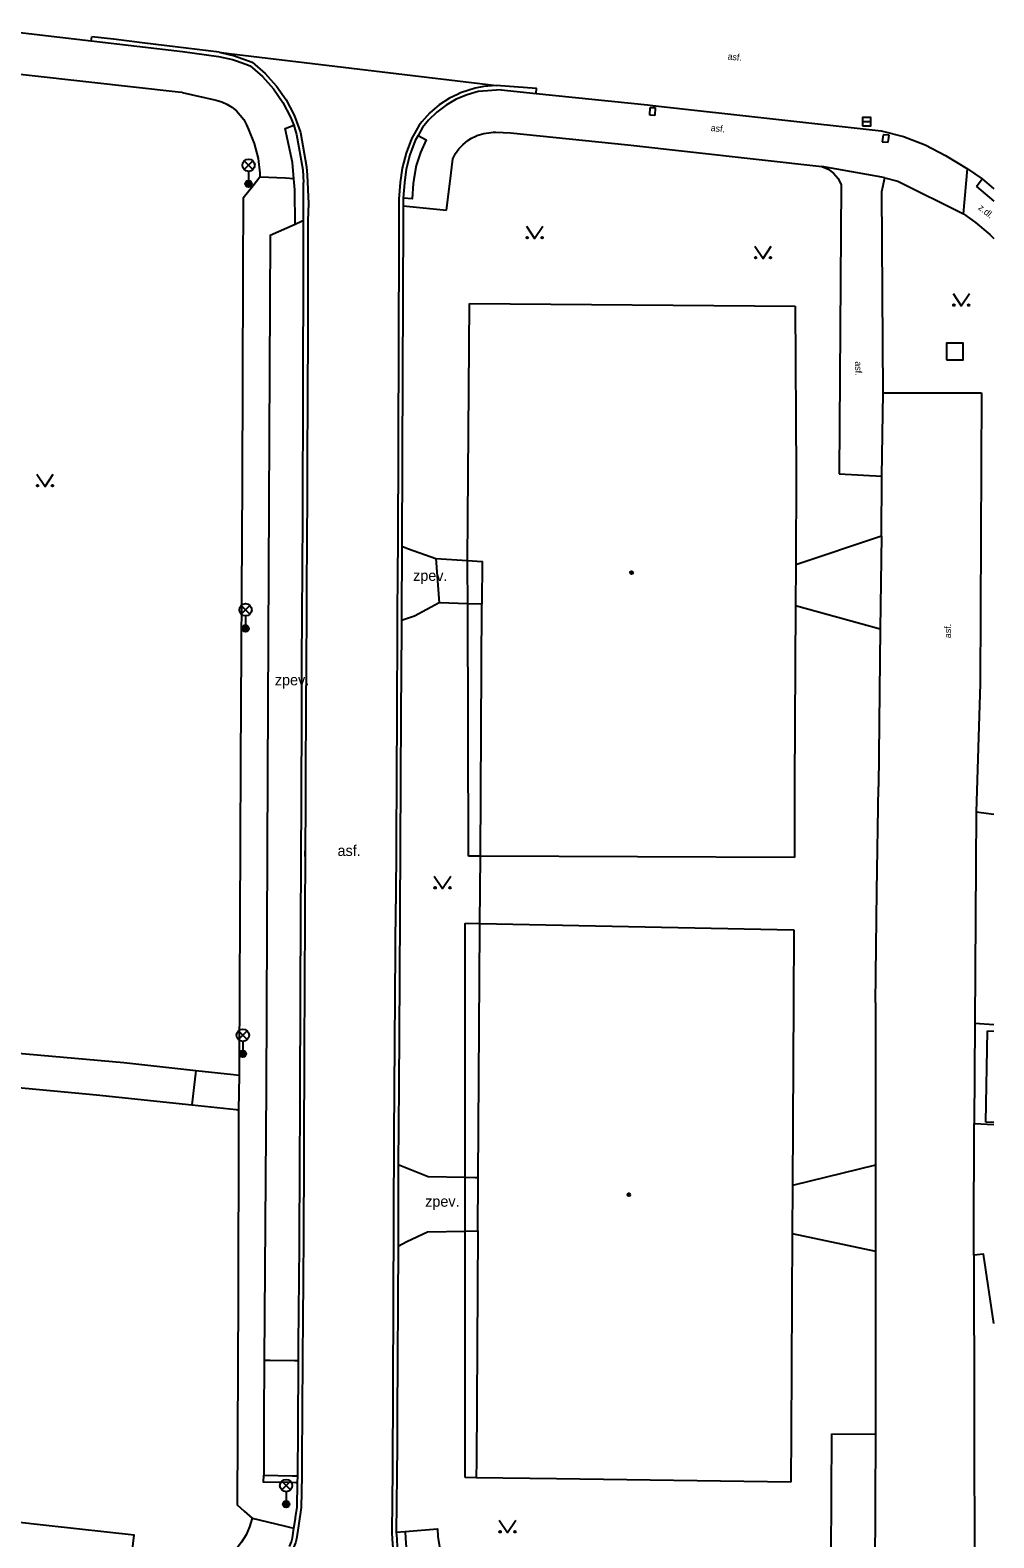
# Model space of a CAD drawing. Extents: x -595546 to -593986, y -1160845 to -1159202.
# Drawn here: x -594049.1 to -593990.8, y -1159749.8 to -1159658.7 of the extents above; entities that cross this region are included whole.
import ezdxf

# ---------------------------------------------------------------- set-up
doc = ezdxf.new("R2010")
doc.units = 0
for name, color, linetype in [('Level 26', 7, 'Continuous'), ('Level 27', 7, 'Continuous'), ('Level 33', 7, 'Continuous'), ('Level 36', 7, 'Continuous'), ('Level 39', 7, 'Continuous'), ('Specificka linie pasportu komunikaci', 7, 'Continuous'), ('TM - budovy zdene_ betonove - VP', 7, 'Continuous'), ('TM - chodniky - VP', 7, 'Continuous'), ('TM - komunikace - VP', 7, 'Continuous'), ('TM - letecke snimky - pomocna linie', 7, 'Continuous'), ('TM - popis povrchu', 7, 'Continuous'), ('TM - rozhrani mezi zpev. plochami mezi sebou - VP', 7, 'Continuous'), ('TM - rozhrani ploch obecne - VN', 7, 'Continuous'), ('TM - rozhrani ploch obecne - VP', 7, 'Continuous')]:
    doc.layers.add(name, color=color, linetype=linetype)

msp = doc.modelspace()

# ---------------------------------------------------------------- linework, layer by layer
at = {"layer": 'Level 26'}
msp.add_lwpolyline([(-593993.7, -1159678.58), (-593992.7, -1159678.58), (-593992.7, -1159677.58), (-593993.7, -1159677.58)], close=True, dxfattribs=at)
at = {"layer": 'Level 27'}
msp.add_line((-593998.78, -1159664.19), (-593998.28, -1159664.19), dxfattribs=at)
msp.add_lwpolyline([(-593998.78, -1159664.44), (-593998.28, -1159664.44), (-593998.28, -1159663.94), (-593998.78, -1159663.94)], close=True, dxfattribs=at)
at = {"layer": 'Level 33'}
for p, q in [((-594036.175, -1159667.09), (-594035.645, -1159666.56)), ((-594036.175, -1159666.56), (-594035.645, -1159667.09)), ((-594035.91, -1159667.2), (-594035.91, -1159667.95)), ((-594036.355, -1159693.96), (-594035.825, -1159693.43)), ((-594036.355, -1159693.43), (-594035.825, -1159693.96)), ((-594036.09, -1159694.07), (-594036.09, -1159694.82)), ((-594036.525, -1159719.68), (-594035.995, -1159719.15)), ((-594036.525, -1159719.15), (-594035.995, -1159719.68)), ((-594036.26, -1159719.79), (-594036.26, -1159720.54)), ((-594033.905, -1159746.9), (-594033.375, -1159746.37)), ((-594033.905, -1159746.37), (-594033.375, -1159746.9)), ((-594033.64, -1159747.01), (-594033.64, -1159747.76))]:
    msp.add_line(p, q, dxfattribs=at)
for centre, radius in [((-594035.91, -1159666.825), 0.375), ((-594035.91, -1159667.95), 0.2), ((-594035.91, -1159667.95), 0.145), ((-594035.91, -1159667.95), 0.0876), ((-594036.09, -1159693.695), 0.375), ((-594036.09, -1159694.82), 0.2), ((-594036.09, -1159694.82), 0.145), ((-594036.09, -1159694.82), 0.0876), ((-594036.26, -1159719.415), 0.375), ((-594036.26, -1159720.54), 0.2), ((-594036.26, -1159720.54), 0.145), ((-594036.26, -1159720.54), 0.0876), ((-594033.64, -1159746.635), 0.375), ((-594033.64, -1159747.76), 0.2), ((-594033.64, -1159747.76), 0.145), ((-594033.64, -1159747.76), 0.0876)]:
    msp.add_circle(centre, radius, dxfattribs=at)
at = {"layer": 'Level 36'}
for points in [[(-594019.11, -1159670.5), (-594018.61, -1159671.25), (-594018.11, -1159670.5)], [(-594005.3, -1159671.71), (-594004.8, -1159672.46), (-594004.3, -1159671.71)], [(-593993.31, -1159674.58), (-593992.81, -1159675.33), (-593992.31, -1159674.58)], [(-594048.72, -1159685.49), (-594048.22, -1159686.24), (-594047.72, -1159685.49)], [(-594024.68, -1159709.8), (-594024.18, -1159710.55), (-594023.68, -1159709.8)], [(-594020.75, -1159748.73), (-594020.25, -1159749.48), (-594019.75, -1159748.73)]]:
    msp.add_lwpolyline(points, dxfattribs=at)
for centre in [(-594019.06, -1159671.2), (-594018.161, -1159671.2), (-594005.25, -1159672.41), (-594004.351, -1159672.41), (-593993.26, -1159675.28), (-593992.361, -1159675.28), (-594048.67, -1159686.19), (-594047.771, -1159686.19), (-594024.63, -1159710.5), (-594023.731, -1159710.5), (-594020.7, -1159749.43), (-594019.801, -1159749.43)]:
    msp.add_circle(centre, 0.05, dxfattribs=at)
at = {"layer": 'Level 39'}
for centre, radius in [((-594012.75, -1159691.45), 0.09), ((-594012.75, -1159691.45), 0.0398), ((-594012.92, -1159729.06), 0.09), ((-594012.92, -1159729.06), 0.0398)]:
    msp.add_circle(centre, radius, dxfattribs=at)
at = {"layer": 'Specificka linie pasportu komunikaci'}
for points in [[(-594045.42, -1159659.31), (-594045.39, -1159659.06)], [(-594037.69, -1159660), (-594040.35, -1159659.66), (-594042.18, -1159659.44), (-594044.08, -1159659.21), (-594045.39, -1159659.06)], [(-594037.69, -1159660), (-594037.1, -1159660.07), (-594021.43, -1159661.94), (-594020.94, -1159662)], [(-594037.69, -1159660), (-594037.03, -1159660.15), (-594036.82, -1159660.19), (-594035.69, -1159660.6), (-594034.91, -1159661.28)], [(-594034.91, -1159661.28), (-594034.59, -1159661.64), (-594034.22, -1159662.04), (-594033.63, -1159662.88), (-594033.16, -1159663.8), (-594032.87, -1159664.56), (-594032.78, -1159664.85), (-594032.4, -1159666.92), (-594032.37, -1159667.42), (-594032.28, -1159669.13), (-594032.32, -1159670.17), (-594032.32, -1159673.4), (-594032.32, -1159673.91), (-594032.33, -1159678), (-594032.34, -1159679.67), (-594032.37, -1159685.92), (-594032.39, -1159690.38)], [(-594023.28, -1159662.54), (-594023.77, -1159662.77), (-594024.38, -1159663.18), (-594024.95, -1159663.66), (-594025.44, -1159664.21), (-594025.6, -1159664.41), (-594026.05, -1159665.23), (-594026.39, -1159666.1), (-594026.63, -1159667.01), (-594026.74, -1159667.87), (-594026.82, -1159668.87), (-594026.82, -1159669.26), (-594026.82, -1159669.8)], [(-594022.2, -1159662.17), (-594023.1, -1159662.45), (-594023.28, -1159662.54)], [(-594021.68, -1159662.06), (-594022.2, -1159662.17)], [(-594020.94, -1159662), (-594021.68, -1159662.06)], [(-594018.51, -1159662.49), (-594018.49, -1159662.18), (-594020.94, -1159662)], [(-594033.17, -1159667.64), (-594033.26, -1159666.66), (-594033.69, -1159664.6), (-594033.18, -1159664.41)], [(-594025.66, -1159665.03), (-594025.17, -1159665.29), (-594025.52, -1159666.05), (-594025.77, -1159666.85), (-594025.92, -1159667.67), (-594025.95, -1159667.93), (-594026.02, -1159668.85), (-594026.56, -1159668.81)], [(-593997.44, -1159667.58), (-593997.62, -1159667.55), (-594001.24, -1159666.9)], [(-594033.17, -1159667.64), (-594033.68, -1159667.61), (-594035.22, -1159667.55)], [(-594033.1, -1159670.4), (-594033.11, -1159668.32), (-594033.17, -1159667.64)], [(-594026.82, -1159669.8), (-594026.83, -1159671.44), (-594026.89, -1159689.75), (-594026.9, -1159691.35), (-594026.92, -1159694.17), (-594026.92, -1159694.72)], [(-594033.1, -1159670.4), (-594034.6, -1159671.08), (-594034.76, -1159703.55), (-594034.85, -1159722.6), (-594034.96, -1159739.07)], [(-594032.58, -1159670.17), (-594032.71, -1159670.22), (-594033.1, -1159670.4)], [(-594026.65, -1159689.86), (-594026.23, -1159690.01), (-594024.58, -1159690.6)], [(-593997.64, -1159689.24), (-594002.82, -1159690.98)], [(-594032.39, -1159690.38), (-594032.4, -1159691.55), (-594032.41, -1159694.37)], [(-594024.58, -1159690.6), (-594024.39, -1159693.28)], [(-594024.58, -1159690.6), (-594022.67, -1159690.72)], [(-594022.67, -1159690.72), (-594021.79, -1159690.78), (-594021.8, -1159693.36)], [(-594024.39, -1159693.28), (-594025.88, -1159694.08), (-594026.43, -1159694.26), (-594026.67, -1159694.34)], [(-594022.66, -1159693.33), (-594024.39, -1159693.28)], [(-594021.8, -1159693.36), (-594022.66, -1159693.33)], [(-594021.89, -1159708.59), (-594021.8, -1159693.36)], [(-594002.83, -1159693.44), (-593997.71, -1159694.84)], [(-594032.41, -1159694.37), (-594032.43, -1159696.51), (-594032.44, -1159700), (-594032.46, -1159703.23)], [(-594026.92, -1159694.72), (-594026.95, -1159700), (-594027.01, -1159711.47)], [(-594032.46, -1159703.23), (-594032.47, -1159705.1), (-594032.49, -1159708.61), (-594032.48, -1159708.26), (-594032.54, -1159720.35)], [(-594021.92, -1159712.66), (-594021.89, -1159708.59)], [(-594027.11, -1159725.49), (-594027.01, -1159711.47)], [(-594022.03, -1159728.03), (-594021.92, -1159712.9)], [(-594021.92, -1159712.9), (-594021.92, -1159712.66)], [(-594032.54, -1159720.35), (-594032.59, -1159732.17), (-594032.6, -1159733.58), (-594032.63, -1159737.22), (-594032.64, -1159738.18), (-594032.65, -1159739), (-594032.68, -1159745.11), (-594032.69, -1159746.05), (-594032.73, -1159747.96), (-594032.9, -1159749.06), (-594033.02, -1159749.86), (-594033.07, -1159750.1), (-594033.4, -1159750.87), (-594033.83, -1159751.6), (-594034.34, -1159752.26), (-594034.93, -1159752.85), (-594035.76, -1159753.5), (-594036.67, -1159754.04), (-594037.64, -1159754.47), (-594038, -1159754.58), (-594038.66, -1159754.77), (-594038.96, -1159754.83), (-594039.11, -1159754.84), (-594040.52, -1159754.97)], [(-594039.11, -1159721.56), (-594039.13, -1159721.73), (-594039.35, -1159723.63)], [(-594027.19, -1159745.7), (-594027.11, -1159725.49)], [(-594022.81, -1159728.01), (-594025.05, -1159727.97), (-594026.87, -1159727.24)], [(-593998, -1159727.26), (-594003.01, -1159728.5)], [(-594022.03, -1159728.03), (-594022.2, -1159728.03), (-594022.81, -1159728.01)], [(-594022.05, -1159731.23), (-594022.03, -1159728.03)], [(-594026.86, -1159732.16), (-594026.35, -1159731.89), (-594025.09, -1159731.29), (-594022.82, -1159731.25)], [(-594022.82, -1159731.25), (-594022.05, -1159731.23)], [(-594022.05, -1159731.23), (-594022.13, -1159745.17), (-594022.14, -1159746.16)], [(-594003.03, -1159731.4), (-593998, -1159732.47)], [(-594034.96, -1159739.07), (-594034.98, -1159742.55)], [(-594032.9, -1159739.1), (-594033.05, -1159739.1), (-594033.13, -1159739.1), (-594034.61, -1159739.07), (-594034.96, -1159739.07)], [(-594034.98, -1159742.55), (-594034.99, -1159746.01)], [(-594021.3, -1159756.87), (-594021.44, -1159756.84), (-594022.39, -1159756.55), (-594023.29, -1159756.14), (-594024.14, -1159755.62), (-594024.91, -1159754.99), (-594025.4, -1159754.47), (-594025.6, -1159754.27), (-594025.81, -1159754.03), (-594026.26, -1159753.38), (-594026.63, -1159752.68), (-594026.68, -1159752.55), (-594026.9, -1159751.95), (-594027.09, -1159751.18), (-594027.14, -1159750.7), (-594027.17, -1159750.39), (-594027.2, -1159749.87), (-594027.23, -1159749.47), (-594027.19, -1159745.7)], [(-594032.95, -1159746.46), (-594033.06, -1159746.46), (-594033.29, -1159746.45), (-594035.01, -1159746.42), (-594034.99, -1159746.01)], [(-594034.99, -1159746.01), (-594033.28, -1159746.04), (-594033.04, -1159746.05), (-594032.94, -1159746.05)], [(-594035.7, -1159748.61), (-594033.76, -1159749.06), (-594033.35, -1159749.16), (-594033.17, -1159749.2)], [(-594026.45, -1159749.42), (-594024.48, -1159749.26), (-594024.46, -1159749.71), (-594024.37, -1159750.34), (-594024.2, -1159750.95), (-594023.96, -1159751.54), (-594023.82, -1159751.78), (-594023.66, -1159752.05)], [(-594026.98, -1159749.46), (-594026.45, -1159749.42)], [(-594026.45, -1159749.42), (-594026.42, -1159749.84), (-594026.39, -1159750.35), (-594026.21, -1159751.26), (-594025.92, -1159752.14), (-594025.57, -1159752.88), (-594025.96, -1159753.12), (-594026.08, -1159753.19)]]:
    msp.add_lwpolyline(points, dxfattribs=at)
at = {"layer": 'TM - budovy zdene_ betonove - VP'}
for points in [[(-594022.67, -1159690.72), (-594022.56, -1159675.19)], [(-594022.56, -1159675.19), (-594002.86, -1159675.35)], [(-594002.86, -1159675.35), (-594002.79, -1159685.45)], [(-594002.79, -1159685.45), (-594002.82, -1159690.98)], [(-594022.67, -1159691.03), (-594022.67, -1159690.72)], [(-594022.66, -1159693.33), (-594022.67, -1159691.03)], [(-594002.82, -1159690.98), (-594002.83, -1159693.44)], [(-594022.62, -1159708.59), (-594022.66, -1159693.33)], [(-594002.83, -1159693.44), (-594002.9, -1159704.22)], [(-594002.9, -1159704.22), (-594002.9, -1159708.68)], [(-594021.89, -1159708.59), (-594022.62, -1159708.59)], [(-594002.9, -1159708.68), (-594021.89, -1159708.59)], [(-594022.81, -1159728.01), (-594022.81, -1159712.64)], [(-594022.81, -1159712.64), (-594021.92, -1159712.66)], [(-594021.92, -1159712.66), (-594002.93, -1159713.04)], [(-594002.93, -1159713.04), (-594002.95, -1159717.4)], [(-594002.95, -1159717.4), (-594003.01, -1159728.5)], [(-594022.82, -1159731.25), (-594022.81, -1159728.01)], [(-594003.01, -1159728.5), (-594003.03, -1159731.4)], [(-594022.82, -1159746.15), (-594022.82, -1159731.25)], [(-594003.03, -1159731.4), (-594003.1, -1159743.49)], [(-594003.1, -1159743.49), (-594003.12, -1159746.43)], [(-594022.14, -1159746.16), (-594022.82, -1159746.15)], [(-594017.28, -1159746.23), (-594022.14, -1159746.16)], [(-594003.12, -1159746.43), (-594017.28, -1159746.23)]]:
    msp.add_lwpolyline(points, dxfattribs=at)
at = {"layer": 'TM - chodniky - VP'}
for points in [[(-594045.58, -1159661.8), (-594056.78, -1159660.55)], [(-594040.17, -1159662.4), (-594045.58, -1159661.8)], [(-594039.93, -1159662.43), (-594040.17, -1159662.4)], [(-594023.71, -1159667.78), (-594023.56, -1159666.44), (-594023.39, -1159666.12), (-594023.19, -1159665.84), (-594022.96, -1159665.59), (-594022.66, -1159665.34), (-594022.42, -1159665.18), (-594022.13, -1159665.04), (-594022.11, -1159665.03), (-594021.68, -1159664.9), (-594021.25, -1159664.84), (-594021.11, -1159664.83), (-594020.96, -1159664.82)], [(-594020.96, -1159664.82), (-594020.95, -1159664.82), (-594020.08, -1159664.86)], [(-594020.08, -1159664.86), (-594012.98, -1159665.6)], [(-594012.98, -1159665.6), (-594001.24, -1159666.9)], [(-594001.24, -1159666.9), (-594000.86, -1159667.06)], [(-594000.86, -1159667.06), (-594000.53, -1159667.31), (-594000.26, -1159667.63), (-594000.08, -1159668)], [(-594023.95, -1159669.55), (-594023.71, -1159667.78)], [(-594000.08, -1159668), (-594000.19, -1159685.47)], [(-593997.53, -1159680.59), (-593997.62, -1159668.42), (-593997.44, -1159667.58)], [(-593997.44, -1159667.58), (-593996.64, -1159667.78), (-593992.67, -1159669.76)], [(-594026.57, -1159669.28), (-594023.95, -1159669.55)], [(-593992.67, -1159669.76), (-593991.95, -1159670.29)], [(-593991.95, -1159670.29), (-593991.09, -1159671.02)], [(-593991.09, -1159671.02), (-593990.841, -1159671.244)], [(-594000.19, -1159685.47), (-593997.61, -1159685.62)], [(-593990.841, -1159706.065), (-593991.92, -1159705.93)], [(-593990.841, -1159736.84), (-593991.47, -1159732.64), (-593992.06, -1159732.7)], [(-594000.68, -1159750.93), (-594000.64, -1159743.51)], [(-594000.64, -1159743.51), (-593998, -1159743.53)]]:
    msp.add_lwpolyline(points, dxfattribs=at)
at = {"layer": 'TM - komunikace - VP'}
for points in [[(-594020.64, -1159662.27), (-594022.02, -1159662.37)], [(-594020.64, -1159662.27), (-594018.51, -1159662.49)], [(-594018.51, -1159662.49), (-594011.78, -1159663.17), (-594011.13, -1159663.25), (-593997.66, -1159664.74)], [(-593997.66, -1159664.74), (-593996.3, -1159665.09)], [(-593996.3, -1159665.09), (-593995, -1159665.59)], [(-593995, -1159665.59), (-593993.76, -1159666.24), (-593992.43, -1159667.05)], [(-593992.43, -1159667.05), (-593991.55, -1159667.64)], [(-594032.58, -1159670.17), (-594032.58, -1159667.87)], [(-593991.55, -1159667.64), (-593990.841, -1159668.249)], [(-594032.61, -1159683), (-594032.58, -1159670.17)], [(-593997.61, -1159685.62), (-593997.53, -1159680.59)], [(-593997.53, -1159680.59), (-593991.59, -1159680.59)], [(-593991.59, -1159680.59), (-593991.67, -1159698.16)], [(-593997.64, -1159689.24), (-593997.61, -1159685.62)], [(-593997.64, -1159689.24), (-593997.71, -1159694.84)], [(-593997.71, -1159694.84), (-593997.82, -1159704.37)], [(-593991.67, -1159698.16), (-593991.92, -1159705.93)], [(-593997.92, -1159710.7), (-593997.82, -1159704.37)], [(-593991.92, -1159705.93), (-593992, -1159718.68)], [(-593998, -1159717.43), (-593997.92, -1159710.7)], [(-593998, -1159717.43), (-593998, -1159727.26)], [(-593992, -1159718.68), (-593992.03, -1159724.74)], [(-593992.06, -1159732.7), (-593992.06, -1159731.78), (-593992.03, -1159724.74)], [(-593998, -1159727.26), (-593998, -1159732.47)], [(-593998, -1159732.47), (-593998, -1159743.53)], [(-593992.06, -1159732.7), (-593992, -1159761.8)], [(-594047.96, -1159749.07), (-594104.25, -1159742.77)], [(-593998, -1159743.53), (-593998.03, -1159751.86)], [(-594043.1, -1159751.81), (-594042.83, -1159749.64), (-594047.96, -1159749.07)]]:
    msp.add_lwpolyline(points, dxfattribs=at)
at = {"layer": 'TM - letecke snimky - pomocna linie'}
for points in [[(-594088.96, -1159654.24), (-594085.04, -1159654.7), (-594080.64, -1159655.21), (-594070.47, -1159656.39), (-594061.29, -1159657.46), (-594045.42, -1159659.31)], [(-594045.42, -1159659.31), (-594039.9, -1159659.96)], [(-594039.9, -1159659.96), (-594037.72, -1159660.25), (-594036.88, -1159660.43), (-594036.64, -1159660.51), (-594036.07, -1159660.71), (-594035.82, -1159660.82), (-594035.07, -1159661.47), (-594034.4, -1159662.21), (-594033.83, -1159663.03), (-594033.38, -1159663.92), (-594033.18, -1159664.41)], [(-594039.93, -1159662.43), (-594037.87, -1159662.89), (-594037.53, -1159662.99), (-594037.22, -1159663.14), (-594036.92, -1159663.32), (-594036.65, -1159663.54), (-594036.41, -1159663.79), (-594036.2, -1159664.07), (-594036.03, -1159664.38), (-594035.91, -1159664.67), (-594035.57, -1159665.52), (-594035.34, -1159666.41), (-594035.23, -1159667.31), (-594035.22, -1159667.55)], [(-594022.02, -1159662.37), (-594022.7, -1159662.56), (-594023.35, -1159662.83), (-594023.96, -1159663.19), (-594024.53, -1159663.61), (-594025.03, -1159664.11), (-594025.39, -1159664.55), (-594025.66, -1159665.03)], [(-594033.18, -1159664.41), (-594033.01, -1159664.96), (-594032.63, -1159667.11), (-594032.58, -1159667.87)], [(-594025.66, -1159665.03), (-594025.83, -1159665.34), (-594026.16, -1159666.19), (-594026.38, -1159667.06), (-594026.49, -1159667.89), (-594026.56, -1159668.81)], [(-594035.22, -1159667.55), (-594035.64, -1159668.07), (-594036.23, -1159668.81), (-594036.25, -1159673.28), (-594036.25, -1159673.53), (-594036.29, -1159685.98), (-594036.4, -1159702.83), (-594036.42, -1159707.86), (-594036.47, -1159721.09), (-594036.47, -1159721.33), (-594036.47, -1159721.84)], [(-594026.56, -1159668.81), (-594026.57, -1159669.15), (-594026.57, -1159669.28)], [(-594026.57, -1159669.28), (-594026.57, -1159669.98), (-594026.63, -1159684.4), (-594026.63, -1159684.64), (-594026.65, -1159689.81), (-594026.65, -1159689.86)], [(-594032.9, -1159739.1), (-594032.89, -1159738.09), (-594032.84, -1159732.17), (-594032.84, -1159731.69), (-594032.82, -1159727.42), (-594032.8, -1159723.57), (-594032.77, -1159716.53), (-594032.72, -1159705.1), (-594032.69, -1159700), (-594032.68, -1159697.13), (-594032.66, -1159693.77), (-594032.65, -1159691.55), (-594032.63, -1159687.8), (-594032.63, -1159687.02), (-594032.62, -1159685.21), (-594032.61, -1159683)], [(-594026.65, -1159689.86), (-594026.67, -1159694.11), (-594026.67, -1159694.34)], [(-594026.67, -1159694.34), (-594026.67, -1159694.82), (-594026.7, -1159700), (-594026.79, -1159716.01), (-594026.83, -1159722.5), (-594026.87, -1159727.24)], [(-594043.45, -1159721.09), (-594050.06, -1159720.5), (-594062.32, -1159719.41)], [(-594039.11, -1159721.56), (-594043.45, -1159721.09)], [(-594062.57, -1159721.38), (-594045.11, -1159723.02), (-594043.76, -1159723.15)], [(-594036.47, -1159721.84), (-594036.82, -1159721.8), (-594039.11, -1159721.56)], [(-594036.47, -1159721.84), (-594036.51, -1159723.93)], [(-594043.76, -1159723.15), (-594039.35, -1159723.63)], [(-594039.35, -1159723.63), (-594036.66, -1159723.91), (-594036.59, -1159723.92), (-594036.51, -1159723.93)], [(-594036.51, -1159723.93), (-594036.51, -1159724.37), (-594036.51, -1159724.95), (-594036.55, -1159735.25), (-594036.6, -1159747.79), (-594036.17, -1159748.18), (-594035.7, -1159748.61)], [(-594026.87, -1159727.24), (-594026.86, -1159732.16)], [(-594026.86, -1159732.16), (-594026.92, -1159742.4), (-594026.93, -1159744.28), (-594026.98, -1159749.46)], [(-594032.94, -1159746.05), (-594032.92, -1159743.19), (-594032.9, -1159739.1)], [(-594033.17, -1159749.2), (-594033.08, -1159748.62), (-594033.07, -1159748.56), (-594032.98, -1159747.94), (-594032.95, -1159746.46)], [(-594032.95, -1159746.46), (-594032.94, -1159746.05)], [(-594035.7, -1159748.61), (-594035.85, -1159749.12), (-594036.06, -1159749.61), (-594036.34, -1159750.06), (-594036.66, -1159750.48), (-594037.04, -1159750.85), (-594037.28, -1159751.03), (-594037.47, -1159751.17), (-594037.67, -1159751.29), (-594037.92, -1159751.44), (-594038.27, -1159751.59), (-594038.82, -1159751.81), (-594039.51, -1159752), (-594040.22, -1159752.1), (-594040.32, -1159752.09), (-594040.8, -1159752.04)], [(-594033.43, -1159750.31), (-594033.31, -1159750.03), (-594033.26, -1159749.8), (-594033.17, -1159749.2)], [(-594026.98, -1159749.46), (-594026.95, -1159749.86), (-594026.92, -1159750.38), (-594026.84, -1159751.13), (-594026.67, -1159751.87), (-594026.4, -1159752.58), (-594026.08, -1159753.19)]]:
    msp.add_lwpolyline(points, dxfattribs=at)
at = {"layer": 'TM - rozhrani mezi zpev. plochami mezi sebou - VP'}
for points in [[(-593992.67, -1159669.76), (-593992.43, -1159667.05)], [(-593991.9, -1159668.11), (-593991.55, -1159667.64)], [(-593991.9, -1159668.11), (-593990.841, -1159668.996)], [(-593992, -1159718.68), (-593990.841, -1159718.756)], [(-593992.03, -1159724.74), (-593990.841, -1159724.8)]]:
    msp.add_lwpolyline(points, dxfattribs=at)
at = {"layer": 'TM - rozhrani ploch obecne - VN'}
for points in [[(-593991.22, -1159719.15), (-593990.841, -1159719.165)], [(-593990.841, -1159724.679), (-593991.32, -1159724.66)]]:
    msp.add_lwpolyline(points, dxfattribs=at)
at = {"layer": 'TM - rozhrani ploch obecne - VP'}
for points in [[(-594011.65, -1159663.8), (-594011.62, -1159663.33)], [(-594011.62, -1159663.33), (-594011.32, -1159663.34)], [(-594011.32, -1159663.34), (-594011.35, -1159663.81)], [(-594011.35, -1159663.81), (-594011.65, -1159663.8)], [(-593997.54, -1159664.98), (-593997.6, -1159665.41)], [(-593997.6, -1159665.41), (-593997.24, -1159665.44)], [(-593997.18, -1159665.01), (-593997.54, -1159664.98)], [(-593997.24, -1159665.44), (-593997.18, -1159665.01)], [(-593991.32, -1159724.66), (-593991.22, -1159719.15)]]:
    msp.add_lwpolyline(points, dxfattribs=at)

# ---------------------------------------------------------------- texts
at = {"layer": 'TM - popis povrchu'}
for s, rotation, p in [('asf.', 353.88111, (-594006.96, -1159660.43)), ('asf.', 353.23196, (-594007.98, -1159664.75)), ('z.dl.', 320.94152, (-593991.82, -1159669.46)), ('asf.', 270.42371, (-593999.23, -1159678.68)), ('asf.', 90, (-593993.43, -1159695.41))]:
    msp.add_text(s, height=0.4, rotation=rotation, dxfattribs=at).set_placement(p)
for s, p in [('zpev.', (-594025.96, -1159691.95)), ('zpev.', (-594034.32, -1159698.26)), ('asf.', (-594030.53, -1159708.58)), ('zpev.', (-594025.23, -1159729.78))]:
    msp.add_text(s, height=0.65, dxfattribs=at).set_placement(p)

doc.saveas('drawing.dxf')
